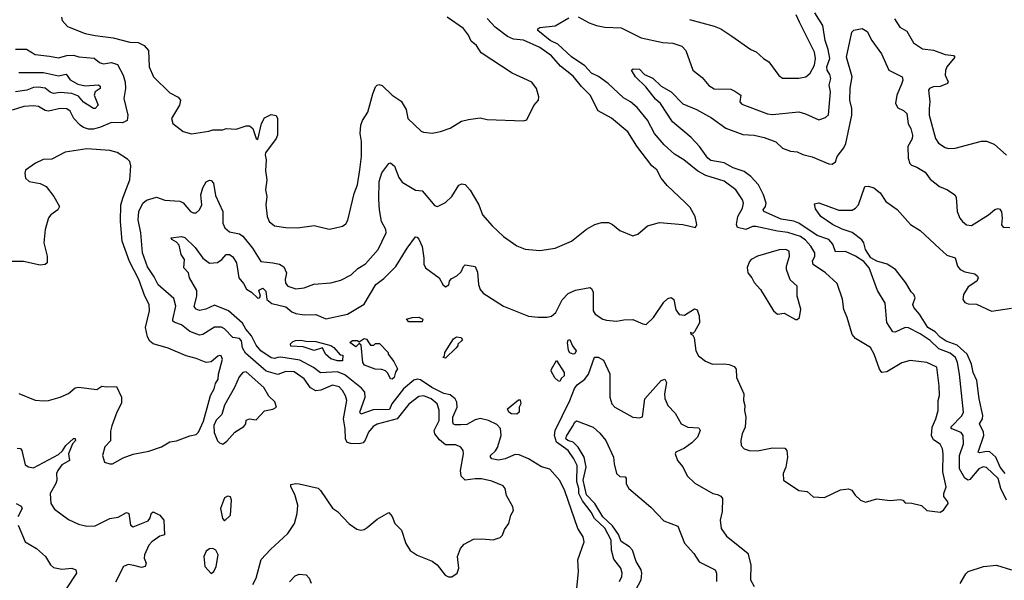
# Model space of a CAD drawing. Extents: x 1690054 to 1842981, y 782881 to 914114.
# Tile 413 of 656: x 1748911 to 1754842, y 902682 to 906060. Entities that reach past the tile are written whole.
import ezdxf

# ---------------------------------------------------------------- set-up
doc = ezdxf.new("R2010")
doc.units = 0

msp = doc.modelspace()

# ---------------------------------------------------------------- linework, layer by layer
at = {"layer": '0CON10XD'}
for points in [[(1749163.8, 906075), (1749167.5, 906055), (1749199.3, 906019.3), (1749305, 905977.5), (1749365, 905964), (1749475, 905951.2), (1749575, 905923.6), (1749625, 905921.5), (1749661.4, 905905), (1749686.4, 905875), (1749691.9, 905775), (1749718, 905715), (1749815, 905618.8), (1749865, 905593.3), (1749878.8, 905575), (1749874, 905545), (1749826.2, 905465), (1749833.9, 905433.9), (1749896.4, 905386.4), (1749945, 905371.2), (1750051.1, 905388.9), (1750075, 905397.1), (1750135, 905396.7), (1750155, 905403.8), (1750215, 905400), (1750275, 905420.6), (1750295, 905421.1), (1750315.5, 905405), (1750335, 905343.3), (1750345, 905337.5), (1750367.1, 905435), (1750385, 905469.2), (1750425, 905488.8), (1750455, 905482.5), (1750463.9, 905463.9), (1750464.3, 905365), (1750455.6, 905345), (1750391.7, 905258.3), (1750389.2, 905245), (1750396.4, 905216.4), (1750391.2, 905148.8), (1750400, 905095), (1750392.3, 905035), (1750400.2, 904995), (1750394.3, 904945), (1750402.7, 904875), (1750412.9, 904845), (1750445, 904818.9), (1750515, 904807.8), (1750585, 904805.5), (1750685, 904819.4), (1750775, 904798)], [(1750315, 902656.7), (1750335, 902695.8), (1750365, 902807.7), (1750421.1, 902868.9), (1750527.1, 902965), (1750566.9, 903025), (1750582.7, 903085), (1750587.1, 903135), (1750569.1, 903199.1), (1750544.3, 903245), (1750545, 903260), (1750573.4, 903266.6), (1750595, 903264.4), (1750708.2, 903238.2), (1750723.6, 903223.6), (1750795, 903116.7), (1750825, 903098), (1750895, 903022.5), (1750940.9, 902990.9), (1750965, 902984.4), (1750985, 902988.1), (1751005, 903000.6), (1751065, 903050.8), (1751135, 903091.2), (1751155, 903066.7), (1751171.2, 903025), (1751210, 902985), (1751236.7, 902905), (1751262.3, 902862.3), (1751305, 902833.3), (1751395, 902797.5), (1751426, 902776), (1751473.6, 902713.6), (1751493, 902703), (1751515, 902702.5), (1751546.7, 902725), (1751556.1, 902756.1), (1751548.8, 902825), (1751565.8, 902874.2), (1751589.1, 902900.9), (1751645, 902930), (1751695, 902932.9), (1751763.9, 902926.1), (1751805, 902940), (1751820, 902955), (1751831.7, 902988.3), (1751856.7, 903025), (1751870, 903075), (1751886.1, 903103.9), (1751881.2, 903125), (1751842.7, 903192.7), (1751835.8, 903235), (1751822.4, 903252.4), (1751755, 903279.4), (1751693.2, 903293.2), (1751655, 903294.5), (1751595, 903285.5), (1751569.3, 903309.3), (1751566.1, 903345), (1751583.5, 903445), (1751581.4, 903465), (1751568, 903485), (1751537.7, 903497.7), (1751475, 903498.9), (1751439.2, 903529.2), (1751410.8, 903565), (1751407, 903585), (1751437.3, 903645), (1751437.1, 903707.1), (1751426.4, 903745), (1751388.8, 903775), (1751345, 903794.2), (1751315, 903790.4), (1751255, 903743.1), (1751185, 903654.7), (1751065, 903623.6), (1751040, 903610), (1751012.7, 903575), (1750992.4, 903527.6), (1750979, 903511), (1750955, 903504), (1750906.6, 903506.6), (1750883.6, 903513.6), (1750872.8, 903535), (1750871.2, 903595), (1750860.5, 903655), (1750881.7, 903765), (1750874.2, 903794.2), (1750855, 903825.6), (1750835, 903848.8), (1750795, 903858.9), (1750725, 903827.5), (1750695, 903823.8), (1750662, 903842), (1750625, 903895.4), (1750565, 903937.5), (1750515, 903941.4), (1750465, 903922.8), (1750395, 903942.2), (1750270.3, 904050.3), (1750253.4, 904083.4), (1750246.5, 904125), (1750235, 904138.9), (1750195, 904145.3), (1750145, 904197.1), (1750127.4, 904207.4), (1750085, 904207.5), (1750015, 904163.8), (1749995, 904160), (1749935, 904180.7), (1749885, 904221.6), (1749845, 904235.5), (1749834.2, 904244.3), (1749833.4, 904253.4), (1749850.8, 904335), (1749840.1, 904380.1), (1749745, 904461.8), (1749721.2, 904511.2), (1749681.2, 904571.2), (1749650.8, 904655), (1749641.2, 904775), (1749624.2, 904855), (1749629.2, 904905), (1749653.2, 904955), (1749675, 904972.1), (1749735, 904990.9), (1749785, 904972.5), (1749875, 904967.5), (1749895, 904956), (1749940, 904905), (1749955, 904896.9), (1749975, 904895.7), (1749995, 904914.2), (1750007.3, 904945), (1750002.5, 905005), (1750013.9, 905046.1), (1750035, 905083.8), (1750055, 905094), (1750065, 905092), (1750078.1, 905075), (1750091.2, 905001.2), (1750134.7, 904905), (1750134.8, 904834.8), (1750147.5, 904805), (1750175, 904782.2), (1750235, 904769.3), (1750255, 904755.4), (1750312.8, 904682.8), (1750362.7, 904602.7), (1750435.5, 904595.5), (1750476.9, 904586.9), (1750501.7, 904571.7), (1750517.3, 904535), (1750509.5, 904495), (1750511.7, 904471.7), (1750526.2, 904455), (1750575, 904439.4), (1750624.6, 904445.4), (1750682.8, 904467.2), (1750784.4, 904474.4), (1750845, 904490.9), (1750907.7, 904522.3), (1750948.1, 904561.9), (1750995, 904588.9), (1751070.5, 904675), (1751119.1, 904775), (1751117.3, 904795), (1751089.6, 904845), (1751078.4, 904915), (1751073.8, 904976.2), (1751076.7, 905085), (1751092.2, 905137.8), (1751135, 905193.8), (1751145, 905196.7), (1751167.9, 905177.9), (1751195, 905108.8), (1751215, 905080), (1751295, 905033.1), (1751335, 905028.6), (1751381.9, 904975), (1751409.7, 904939.7), (1751425, 904934.2), (1751435, 904938), (1751475, 904958), (1751515, 904993.8), (1751557, 905063), (1751575, 905070.8), (1751595, 905066), (1751625, 905033.8), (1751675.7, 904945), (1751698.8, 904885), (1751757.3, 904817.3), (1751825, 904753.8), (1751905, 904698), (1751955, 904678), (1752045, 904668.8), (1752135.8, 904684.2), (1752235, 904725.8), (1752325, 904797.5), (1752375, 904826), (1752415, 904838), (1752457.3, 904837.3), (1752482.5, 904825), (1752525, 904790), (1752605, 904757.5), (1752635, 904767.5), (1752693, 904817), (1752765, 904837.5), (1752905, 904826.7), (1752981.7, 904808.3), (1752990, 904825), (1752980, 904875), (1752948.8, 904928.8), (1752919.1, 904959.1), (1752810.7, 905060.7), (1752775.8, 905105), (1752748, 905155), (1752719.5, 905179.5), (1752628.5, 905298.5), (1752575, 905384), (1752475, 905467.5), (1752395, 905511.4), (1752347.3, 905605), (1752295, 905657.1), (1752245, 905720.4), (1752169.2, 905779.2), (1752115, 905841.1), (1752045, 905893.2), (1751945, 905936.3), (1751885, 905942.4), (1751849.2, 905959.2), (1751775.6, 906015), (1751726.5, 906066.5)], [(1750775, 904798), (1750805, 904803.8), (1750855, 904816.7), (1750875, 904830), (1750887, 904853), (1750926.4, 905013.6), (1750945.5, 905065), (1750959.6, 905155), (1750970, 905235), (1750970.6, 905325), (1750962, 905375), (1750966.2, 905425), (1750976.6, 905453.4), (1751007.3, 905502.7), (1751037.3, 905612.7), (1751055, 905656.2), (1751065, 905666), (1751075, 905669.2), (1751095, 905662.5), (1751154.2, 905605), (1751209.8, 905569.8), (1751239.3, 905519.3), (1751248.8, 905465), (1751328.8, 905388.8), (1751342.5, 905382.5), (1751395, 905375.8), (1751445, 905385.8), (1751504.3, 905405.7), (1751571.9, 905448.1), (1751615, 905458.6), (1751685, 905467.8), (1751727.8, 905457.8), (1751945, 905450), (1751965, 905457.5), (1752007.3, 905542.7), (1752036, 905575), (1752038.8, 905595), (1752023.8, 905645), (1751995, 905683.8), (1751877.7, 905737.7), (1751691.1, 905861.1), (1751662.9, 905905), (1751631.2, 905931.2), (1751615, 905965.8), (1751585, 906007.1), (1751485.5, 906075.5)], [(1753395, 903470.8), (1753445, 903480), (1753519.3, 903479.3), (1753532.5, 903465), (1753536.7, 903425), (1753526.1, 903363.9), (1753510, 903325), (1753512.5, 903285), (1753605, 903223.3), (1753655, 903216.7), (1753690, 903185), (1753758.3, 903181.7), (1753855, 903226.7), (1753903.6, 903233.6), (1753922.5, 903225), (1753943.3, 903195), (1753975.9, 903165.9), (1754005, 903153.3), (1754075, 903173.3), (1754155, 903163.3), (1754215, 903170), (1754230, 903165), (1754245, 903150), (1754285, 903147.5), (1754343.6, 903133.6), (1754375, 903103.8), (1754455, 903093.3), (1754475.9, 903104.1), (1754503.3, 903145), (1754502.5, 903155), (1754478.3, 903188.3), (1754478, 903205), (1754492, 903245), (1754470.8, 903335), (1754474.5, 903444.5), (1754469.5, 903475), (1754455, 903502.9), (1754415, 903528.2), (1754402.8, 903555), (1754406.8, 903605), (1754430.3, 903655), (1754442.7, 903705), (1754443.4, 903766.6), (1754451.5, 903795), (1754450.4, 903855), (1754435, 903965.7), (1754375, 903993.8), (1754275, 904007.5), (1754225, 903992.7), (1754135, 903937.5), (1754104, 903935), (1754089.4, 903955), (1754058.9, 904045), (1754035, 904084), (1753945, 904140), (1753925, 904163.8), (1753895.6, 904265), (1753874.6, 904314.6), (1753867, 904377), (1753835, 904470), (1753764.3, 904535), (1753691.5, 904585), (1753687.1, 904605), (1753700, 904635), (1753701.2, 904655), (1753676.1, 904695), (1753645, 904732.5), (1753615, 904752.7), (1753538, 904778), (1753475, 904786.5), (1753345, 904814.6), (1753325, 904813.9), (1753285, 904795.9), (1753235, 904808.8), (1753228.4, 904825), (1753235.9, 904875), (1753265.4, 904925), (1753271.1, 904955), (1753264.4, 904975), (1753225.6, 905035), (1753155, 905086.8), (1753045, 905122.1), (1752996.6, 905146.6), (1752911.8, 905215), (1752855, 905248.9), (1752792.4, 905305), (1752735, 905373.9), (1752692.9, 905455), (1752630.3, 905530.3), (1752590, 905565), (1752548.8, 905588.8), (1752455.2, 905675.3), (1752397.4, 905717.4), (1752355, 905737.5), (1752315, 905781.3), (1752235, 905835.3), (1752152.6, 905912.6), (1752106.9, 905935), (1752031.1, 905995), (1752032.9, 906005), (1752045, 906011.9), (1752136.6, 906023.4), (1752218.7, 906071.3)], [(1752275, 906076.4), (1752340.8, 906040.8), (1752385, 906025.3), (1752435, 906014.7), (1752535, 906010.5), (1752655, 905950.8), (1752785, 905921.8), (1752845, 905917.7), (1752900, 905900), (1752924.3, 905875), (1752965.4, 905755.4), (1753021.3, 905711.3), (1753062.6, 905662.6), (1753095, 905643.6), (1753195, 905641.8), (1753219.2, 905629.2), (1753254.5, 905605), (1753248.9, 905565), (1753261.2, 905551.2), (1753415, 905492.7), (1753445, 905489.5), (1753605, 905504.3), (1753645, 905493.3), (1753725, 905455.6), (1753765, 905470), (1753783.7, 905486.3), (1753794.2, 905625), (1753786.6, 905665), (1753796.8, 905705), (1753790.5, 905730.5), (1753774.8, 905755), (1753772, 905775), (1753790.7, 905825), (1753780.5, 905880.5), (1753762.4, 905935), (1753748.6, 906025), (1753701.3, 906101.3)], [(1752945, 906060.7), (1753095, 906020.6), (1753134.6, 906004.6), (1753200.7, 905960.7), (1753315, 905880.8), (1753346.6, 905866.6), (1753391.2, 905825), (1753423.8, 905805), (1753483.2, 905723.2), (1753505, 905708), (1753605, 905707.5), (1753645.4, 905714.6), (1753671.7, 905738.3), (1753697.7, 905785), (1753705.3, 905825), (1753697.7, 905865), (1753607.7, 906045), (1753588.2, 906088.2)], [(1754180, 906065), (1754213.5, 906015), (1754255, 905991.4), (1754295, 905921.1), (1754350, 905885), (1754415, 905876.2), (1754485, 905849.4), (1754535, 905843.3), (1754543.3, 905835), (1754495.8, 905775), (1754487.3, 905752.7), (1754485.3, 905725), (1754503.1, 905685), (1754500.6, 905675), (1754455, 905657.6), (1754414.3, 905655), (1754391.4, 905645), (1754384.4, 905635), (1754393.3, 905565), (1754390, 905525), (1754389.6, 905485), (1754426.9, 905345), (1754446, 905315), (1754485, 905290), (1754505, 905284.4), (1754545, 905286.7), (1754705, 905328.9), (1754735, 905328.1), (1754780.5, 905310.5), (1754855, 905243.3)], [(1754854.1, 903165), (1754820.5, 903235), (1754805.7, 903295), (1754735, 903361.3), (1754715, 903365.3), (1754689.1, 903355), (1754635, 903290.8), (1754625, 903286.2), (1754605, 903298.2), (1754571.9, 903355), (1754572.5, 903435), (1754596.9, 903505), (1754594.7, 903554.7), (1754582.5, 903572.5), (1754524.8, 903594.8), (1754518.9, 903605), (1754585.9, 903674.1), (1754595.3, 903695), (1754571.9, 903925), (1754560.7, 903995), (1754548.4, 904025), (1754515, 904050), (1754447.6, 904077.6), (1754395, 904126.4), (1754335, 904166.8), (1754265, 904202.7), (1754245, 904205.5), (1754185, 904178.1), (1754169.7, 904179.7), (1754134.7, 904234.7), (1754125, 904351.2), (1754078.3, 904428.3), (1754027.8, 904565), (1753995, 904603.8), (1753945, 904635.9), (1753885, 904662.7), (1753825, 904662.3), (1753808.1, 904708.1), (1753784.8, 904734.8), (1753715, 904759), (1753605, 904834.8), (1753575, 904846.1), (1753497.5, 904857.5), (1753394.2, 904905), (1753389.5, 904915), (1753403.1, 904935), (1753406.7, 904955), (1753392.1, 905005), (1753360.3, 905065), (1753315.2, 905115.2), (1753274.5, 905144.5), (1753207.8, 905167.8), (1753155, 905196.5), (1753075, 905212), (1753055.9, 905225), (1753005, 905295.7), (1752955, 905350.8), (1752843.5, 905445), (1752770, 905555), (1752740.7, 905580.7), (1752683.2, 905655), (1752620, 905715), (1752596.2, 905755), (1752607.1, 905762.9), (1752645, 905762), (1752675, 905728.9), (1752725, 905706.9), (1752775, 905659.1), (1752835.3, 905625.3), (1752905, 905553.1), (1752988, 905518), (1753078.5, 905468.5), (1753165, 905405.5), (1753267.4, 905367.4), (1753335, 905363.6), (1753395, 905349.5), (1753465, 905323.5), (1753505, 905286.5), (1753555, 905267.5), (1753595, 905263.5), (1753628.3, 905248.3), (1753685, 905234.6), (1753785, 905191.4), (1753805, 905190), (1753825, 905203.3), (1753835.6, 905235), (1753875, 905287.5), (1753887, 905313), (1753922.9, 905485), (1753922.8, 905525), (1753910.7, 905575), (1753913.7, 905646.3), (1753926.2, 905715), (1753891.6, 905835), (1753923.3, 905985), (1753935, 905996.7), (1753985, 906006.2), (1754015, 905988.8), (1754044.7, 905934.7), (1754102.5, 905855), (1754146.3, 905756.3), (1754226, 905715), (1754230, 905695), (1754221.7, 905671.7), (1754194.5, 905605), (1754186.5, 905555), (1754199.8, 905529.8), (1754235, 905512.5), (1754255.4, 905495), (1754263.4, 905433.4), (1754279.1, 905405), (1754289.4, 905365), (1754287.6, 905342.4), (1754260.5, 905295), (1754262.5, 905225), (1754273.7, 905193.7), (1754282.5, 905182.5), (1754315, 905171.2), (1754365, 905142.2), (1754395, 905099.2), (1754452, 905055), (1754500, 905035), (1754543.9, 905003.9), (1754551.2, 904991.2), (1754557.5, 904905), (1754573.9, 904863.9), (1754589.2, 904845), (1754615, 904824.4), (1754645, 904820), (1754747.1, 904885), (1754785, 904915.8), (1754805, 904922), (1754815, 904918.8), (1754825, 904902.5), (1754829.5, 904865), (1754824.2, 904824.2), (1754835, 904809.2), (1754875, 904808.8)], [(1748885, 905882.2), (1748952.7, 905882.7), (1749005, 905849.2), (1749090.5, 905839.5), (1749145, 905830), (1749195.2, 905844.8), (1749235, 905846), (1749266.5, 905836.5), (1749358.8, 905828.8), (1749391.7, 905801.7), (1749415, 905794.6), (1749465, 905800.9), (1749499.5, 905789.5), (1749534.6, 905725), (1749546.3, 905683.7), (1749548, 905645), (1749539.2, 905585), (1749562.7, 905485), (1749558.5, 905451.5), (1749530.6, 905439.4), (1749465, 905440), (1749398.3, 905411.7), (1749355, 905400), (1749325, 905400.5), (1749295, 905410), (1749274.5, 905425), (1749236.9, 905465), (1749215, 905507.8), (1749195, 905522.5), (1749154.8, 905525.2), (1749085, 905508.5), (1749063.6, 905513.6), (1749025, 905537.8), (1748995, 905541.5), (1748935, 905536.5), (1748865, 905515.6)], [(1748905, 905741.3), (1749055, 905741.5), (1749145, 905720.9), (1749190.7, 905730.7), (1749215, 905697.3), (1749261.5, 905671.5), (1749305, 905661.9), (1749385, 905667.6), (1749395, 905659.2), (1749396.2, 905645), (1749364.8, 905625.2), (1749359.2, 905605), (1749383.1, 905545), (1749365, 905525.5), (1749356.2, 905523.8), (1749295, 905562.9), (1749265, 905600), (1749225, 905614.6), (1749155, 905621.6), (1749115, 905614.3), (1749095, 905622.2), (1749065, 905646.5), (1749025, 905652.7), (1748995, 905651.1), (1748953.8, 905636.2), (1748885, 905625.1)], [(1748905, 903808.1), (1749005, 903768), (1749055, 903763.8), (1749085, 903766.2), (1749155, 903786.2), (1749205, 903808.8), (1749245, 903841.2), (1749265, 903846), (1749375, 903832.5), (1749405, 903852.5), (1749435, 903847.5), (1749495, 903850), (1749523.8, 903785), (1749525, 903750), (1749495.8, 903695), (1749465.9, 903614.1), (1749458.1, 903581.9), (1749457.5, 903522.5), (1749424.1, 903485.9), (1749410, 903435), (1749422.5, 903395), (1749455, 903383.8), (1749470, 903385), (1749535, 903421.2), (1749595, 903443.3), (1749689.7, 903460.3), (1749765, 903486), (1749815, 903516.2), (1749855, 903522), (1749935, 903552.5), (1749975, 903561.2), (1749988, 903575), (1750017.8, 903642.2), (1750052.7, 903765), (1750060.7, 903795), (1750083.4, 903835), (1750091, 903869), (1750106.3, 903895), (1750108.5, 903925), (1750132.2, 904015), (1750125, 904033.8), (1750115, 904037.5), (1750105, 904032.9), (1750065, 903998.8), (1750035, 903995.5), (1749975, 904019.4), (1749914.4, 904034.4), (1749805, 904080), (1749715, 904107.1), (1749695, 904122.5), (1749679.9, 904149.9), (1749668.5, 904205), (1749692.9, 904305), (1749690.6, 904345), (1749664.2, 904394.2), (1749628.4, 904495), (1749572.4, 904602.4), (1749527.7, 904725), (1749518.5, 904845), (1749520.5, 904945), (1749535, 904990), (1749574, 905095), (1749579.5, 905179.5), (1749573.8, 905205), (1749559.7, 905219.7), (1749499.1, 905259.1), (1749455, 905271.8), (1749315, 905282.2), (1749185, 905262.5), (1749105, 905218.8), (1749053.2, 905216.8), (1749006.2, 905195), (1748946.4, 905153.6), (1748941.2, 905135), (1748946.2, 905105), (1748967.5, 905085), (1749035, 905072.9), (1749071.2, 905055), (1749117.5, 904995), (1749150, 904935), (1749141.2, 904915), (1749098, 904885), (1749083.6, 904866.4), (1749064.4, 904795), (1749056.7, 904715), (1749075.7, 904635), (1749075.8, 904595), (1749065, 904584.2), (1749035, 904581.4), (1748933.8, 904603.8), (1748857.4, 904602.6)], [(1754846.8, 903326.8), (1754817.7, 903365), (1754790, 903425), (1754755, 903456.9), (1754735, 903459.4), (1754695, 903450), (1754684, 903455), (1754719.3, 903555), (1754717.3, 903575), (1754692.5, 903625), (1754710.7, 903655), (1754712.9, 903675), (1754690.4, 903775), (1754677, 903887), (1754654.8, 903935), (1754645.2, 903985), (1754618, 904045), (1754558.1, 904098.1), (1754492.3, 904122.3), (1754455, 904146.4), (1754425, 904178.5), (1754381.8, 904205), (1754330.6, 904285), (1754296, 904325), (1754291.8, 904345), (1754305.4, 904385), (1754297.4, 904405), (1754280.6, 904420.6), (1754249.2, 904475), (1754186.4, 904555), (1754136.6, 904586.6), (1754075, 904604.6), (1754037.7, 904625), (1754006.4, 904675), (1753995.2, 904715.2), (1753983.6, 904733.6), (1753925, 904778.5), (1753865, 904797.3), (1753806, 904825), (1753736.2, 904875), (1753705, 904920), (1753699.3, 904950.7), (1753725, 904957.5), (1753845, 904912.2), (1753925, 904913.3), (1753946.1, 904923.9), (1753964.6, 904945.4), (1754002.5, 905055), (1754023, 905057), (1754055, 905047.5), (1754095, 905017.5), (1754128.8, 904965), (1754195.7, 904915.7), (1754276.4, 904826.4), (1754335, 904790), (1754450.7, 904680.7), (1754495, 904642.2), (1754546.7, 904625), (1754560, 904575), (1754576, 904555), (1754605, 904540.6), (1754665, 904528.6), (1754681.2, 904515), (1754684, 904505), (1754676, 904485), (1754625, 904450.8), (1754595.7, 904404.3), (1754591.4, 904375), (1754605, 904356), (1754625, 904348.6), (1754675, 904345.8), (1754765, 904303.3), (1754885, 904322.2)], [(1752267.7, 902632.3), (1752277.5, 902735), (1752273.5, 902806.5), (1752310.8, 902915), (1752305.6, 902945), (1752273.3, 902995), (1752195, 903221.2), (1752163.7, 903283.7), (1752105, 903352.5), (1752055, 903365.8), (1751975, 903414.4), (1751919.2, 903439.2), (1751895, 903439.7), (1751835.1, 903414.9), (1751795, 903405.6), (1751754.6, 903415), (1751746.9, 903425), (1751747.9, 903435), (1751777.2, 903462.8), (1751788.3, 903481.7), (1751812, 903555), (1751806.8, 903596.8), (1751785, 903620.8), (1751734.7, 903644.7), (1751685, 903657.5), (1751655, 903650), (1751605, 903620.3), (1751568.8, 903618.8), (1751535, 903618.7), (1751523.8, 903623.8), (1751519.1, 903635), (1751520.2, 903665), (1751546.5, 903725), (1751543.4, 903755), (1751533.8, 903775), (1751505, 903799), (1751465, 903807.4), (1751393.8, 903843.8), (1751325, 903891), (1751305, 903894.3), (1751285, 903888.8), (1751222.1, 903835), (1751153.6, 903745), (1751138.2, 903711.8), (1751040.2, 903709.8), (1750965, 903682.7), (1750960.5, 903695), (1750991.8, 903785), (1750990, 903815), (1750970.8, 903840.7), (1750869.8, 903919.8), (1750825, 903939), (1750722.1, 903932.1), (1750680.8, 903965), (1750598.6, 904008.6), (1750485, 904025.8), (1750466.2, 904023.8), (1750445, 904018), (1750425, 904021.9), (1750363.1, 904065), (1750335, 904099.5), (1750307.8, 904155), (1750273.3, 904195), (1750252.4, 904232.4), (1750169.5, 904305), (1750085, 904340.4), (1750033.2, 904316.8), (1749995, 904307.3), (1749975, 904316.7), (1749962.3, 904332.3), (1749978.2, 904395), (1749978.1, 904428.1), (1749933.9, 904503.9), (1749926.9, 904535), (1749900.5, 904565), (1749902.9, 904615), (1749883.7, 904645), (1749870.7, 904700.7), (1749855, 904718.9), (1749826.7, 904735), (1749822.5, 904745), (1749885, 904754.6), (1749905, 904748.4), (1749967.2, 904687.2), (1750015, 904622.7), (1750055, 904593.1), (1750102.6, 904597.4), (1750129.4, 904615), (1750154.7, 904645.3), (1750175.3, 904645.3), (1750195, 904631.4), (1750216.4, 904595), (1750222.7, 904557.3), (1750230.5, 904505), (1750259.9, 904469.9), (1750277, 904437), (1750308.3, 904418.3), (1750345, 904382.1), (1750355.8, 904384.2), (1750361.9, 904395), (1750350.6, 904429.4), (1750375, 904441.9), (1750394.4, 904425), (1750400.5, 904375), (1750429.9, 904349.9), (1750515, 904329.4), (1750550.2, 904300.2), (1750575, 904290), (1750625, 904281.8), (1750694.7, 904284.7), (1750755, 904257.7), (1750885, 904285.5), (1750985, 904345.7), (1751056.9, 904465), (1751105, 904501.2), (1751177.7, 904572.3), (1751245, 904683.8), (1751295, 904752.5), (1751305, 904750), (1751315, 904736.7), (1751335, 904692.5), (1751346.2, 904623.8), (1751345, 904587.5), (1751355, 904565.7), (1751437.5, 904505), (1751460, 904465), (1751475, 904451.2), (1751495, 904462.5), (1751500, 904485), (1751510.8, 904499.2), (1751543.6, 904516.4), (1751569.7, 904540.3), (1751585, 904573.3), (1751595, 904582), (1751655, 904573.3), (1751668.9, 904538.9), (1751674.7, 904464.7), (1751685.5, 904435), (1751702.3, 904412.3), (1751825, 904334.2), (1751975, 904273.8), (1752035, 904267.1), (1752087.7, 904267.7), (1752115, 904274.2), (1752140.6, 904295), (1752178.7, 904371.3), (1752215, 904410), (1752258.9, 904431.1), (1752345, 904445.8), (1752355, 904440), (1752365, 904417.5), (1752365.6, 904305.6), (1752378, 904285), (1752423.8, 904255), (1752445, 904250), (1752505, 904244.4), (1752549.3, 904250.7), (1752605, 904254), (1752665, 904226.7), (1752685, 904223.3), (1752728.6, 904265), (1752791.2, 904358.8), (1752815, 904379.4), (1752835, 904387.1), (1752851.1, 904375), (1752862.4, 904312.4), (1752883.9, 904283.9), (1752915, 904280.5), (1752975, 904317.1), (1752991.2, 904311.2), (1753004.2, 904275), (1753005.6, 904234.4), (1752975, 904180), (1752965, 904170), (1752952.5, 904175), (1752953.3, 904165), (1752965, 904160), (1752973.9, 904143.9), (1752984, 904065), (1753000, 904035), (1753041.7, 904001.7), (1753085, 903983.8), (1753155, 903987.5), (1753185, 903982.5), (1753215, 903971.2), (1753226.2, 903955), (1753229.4, 903905), (1753272.9, 903805), (1753270, 903765), (1753278.5, 903735), (1753276.8, 903705), (1753284.3, 903665), (1753280, 903605), (1753262.5, 903565), (1753254, 903525), (1753256.7, 903495), (1753274.2, 903474.2), (1753305, 903464), (1753355, 903462.5), (1753395, 903470.8)], [(1753595, 904253.3), (1753607.5, 904265), (1753616.2, 904315), (1753594.2, 904394.2), (1753594.4, 904455), (1753552.8, 904492.8), (1753529.4, 904555), (1753530, 904575), (1753548.6, 904635), (1753546, 904665), (1753525, 904675.6), (1753485, 904673.1), (1753355.6, 904634.4), (1753316.7, 904615), (1753306.1, 904603.9), (1753293.6, 904566.4), (1753296.2, 904535), (1753321.2, 904505), (1753335.9, 904475.9), (1753373.8, 904435), (1753452, 904305), (1753475, 904286), (1753515, 904292.5), (1753585, 904253.3), (1753595, 904253.3)], [(1751335, 904240), (1751255, 904240), (1751240, 904255), (1751275, 904266.7), (1751315, 904267.5), (1751340, 904255), (1751335, 904240)], [(1750855, 904004.2), (1750825.6, 904004.4), (1750785, 904016), (1750752.5, 904045), (1750735, 904082.5), (1750685, 904067.1), (1750618.6, 904088.6), (1750545, 904092.5), (1750543, 904107), (1750555, 904120), (1750573, 904127), (1750605, 904130), (1750635, 904122.5), (1750695, 904122), (1750785, 904096.2), (1750802.5, 904085), (1750841.7, 904041.7), (1750858.3, 904038.3), (1750855, 904004.2)], [(1751155, 903894.2), (1751145, 903896.7), (1751129.4, 903929.4), (1751114.3, 903944.3), (1751093, 903953), (1751052.5, 903955), (1750988.3, 903978.3), (1750977.5, 903995), (1750968.3, 904098.3), (1750955, 904110), (1750935, 904090), (1750900, 904115), (1750915, 904126.7), (1750946.4, 904126.4), (1750955, 904120), (1750985, 904140), (1751000, 904135), (1751025, 904100), (1751045, 904100), (1751055, 904110), (1751078.3, 904108.3), (1751130, 904055), (1751130, 904045), (1751165, 904000), (1751187, 903957), (1751173.8, 903936.2), (1751165.8, 903905), (1751155, 903894.2)], [(1751475, 904020), (1751460, 904025), (1751470, 904035), (1751472.5, 904055), (1751525, 904137.5), (1751541.7, 904148.3), (1751567.5, 904145), (1751577.5, 904135), (1751572.5, 904125), (1751550, 904105), (1751550, 904095), (1751538.3, 904081.7), (1751475, 904020)], [(1752245, 904044), (1752225, 904053.3), (1752217, 904067), (1752210, 904115), (1752215, 904128.8), (1752225, 904133.3), (1752241.2, 904095), (1752263.3, 904065), (1752255, 904046.7), (1752245, 904044)], [(1752165, 903880), (1752153.6, 903883.6), (1752135, 903902.5), (1752111.7, 903941.7), (1752113.8, 903955), (1752145, 904007.5), (1752190, 903935), (1752190, 903915), (1752171.7, 903898.3), (1752165, 903880)], [(1752523.1, 902675), (1752538.8, 902705), (1752539.6, 902725), (1752531.5, 902755), (1752489.8, 902809.8), (1752476, 902865), (1752474.7, 902925), (1752435, 902997), (1752374.4, 903054.4), (1752353.1, 903093.1), (1752300.3, 903160.3), (1752278.7, 903205), (1752278.3, 903235), (1752266, 903275), (1752268.9, 903375), (1752249.8, 903415), (1752215.2, 903465), (1752145.2, 903515), (1752132, 903555), (1752137.3, 903585), (1752225, 903765.8), (1752252.5, 903837.5), (1752269.3, 903860.7), (1752314.3, 903895), (1752338.2, 903925), (1752374.2, 904025.8), (1752395, 904027.5), (1752428.5, 904008.5), (1752465.4, 903925.4), (1752465.6, 903785), (1752477.5, 903745), (1752495.6, 903725.6), (1752605, 903666.2), (1752645, 903661.2), (1752661.7, 903668.3), (1752676.5, 903775), (1752775, 903885.8), (1752796.2, 903895), (1752807.1, 903875), (1752795.5, 903805), (1752797, 903777), (1752814.7, 903734.7), (1752859.8, 903689.8), (1752896, 903625), (1752935, 903605.5), (1753001.7, 903601.7), (1753009.2, 903585), (1752994.4, 903545), (1752960.2, 903509.8), (1752915, 903478.1), (1752862.5, 903455), (1752860, 903445), (1752873.8, 903405), (1752905.7, 903365.7), (1752930.9, 903310.9), (1752977.6, 903267.6), (1753085.6, 903205.6), (1753115, 903199.5), (1753135, 903190), (1753143.5, 903175), (1753142.2, 903097.8), (1753129.6, 903045), (1753135.4, 902995.4), (1753167.8, 902947.8), (1753296.2, 902846.2), (1753315.6, 902775.6), (1753312.5, 902685), (1753335.6, 902645.6)], [(1750135, 903503.3), (1750159.3, 903520.7), (1750206.7, 903575), (1750261.7, 903608.3), (1750273.3, 903625), (1750275, 903646.7), (1750295, 903656), (1750335, 903650), (1750386.4, 903703.6), (1750435, 903713.3), (1750457.5, 903725), (1750448.3, 903758.3), (1750412.1, 903792.1), (1750382.2, 903845), (1750275, 903938.2), (1750255, 903934.5), (1750232.2, 903907.8), (1750205.2, 903845), (1750145, 903738.6), (1750127.8, 903682.2), (1750095, 903648.1), (1750080.9, 903615), (1750082.1, 903572.1), (1750102.3, 903522.3), (1750115, 903510), (1750135, 903503.3)], [(1751905, 903683.3), (1751872.5, 903685), (1751857.5, 903695), (1751850, 903715), (1751915, 903770), (1751925, 903770), (1751930, 903745), (1751920, 903725), (1751920, 903695), (1751905, 903683.3)], [(1752622.1, 902625), (1752655.2, 902685), (1752659.3, 902725), (1752654.4, 902745), (1752624, 902795), (1752601.9, 902865), (1752585, 902883.5), (1752535, 902917), (1752517.6, 902957.6), (1752481.2, 903011.2), (1752424, 903065), (1752375.5, 903145.5), (1752325, 903197.7), (1752305.2, 903285), (1752322.4, 903365), (1752311.2, 903425), (1752275.5, 903485.5), (1752244.4, 903514.4), (1752212.5, 903525), (1752201.1, 903535), (1752205, 903551.1), (1752241.8, 903608.2), (1752255, 903636), (1752265, 903643.8), (1752365, 903604.7), (1752405, 903568.2), (1752440.8, 903525), (1752487.6, 903425), (1752491, 903385), (1752506.4, 903326.4), (1752525, 903308.1), (1752557.5, 903305), (1752563.3, 903295), (1752563.6, 903263.6), (1752581.2, 903235), (1752712.4, 903122.4), (1752791.2, 903041.2), (1752875, 903008), (1752916.1, 902906.1), (1752971.5, 902845), (1753004.7, 902794.7), (1753100, 902745), (1753108.5, 902725), (1753107.5, 902675)], [(1748895, 903478.1), (1748915, 903476.9), (1748924.4, 903465), (1748945, 903378), (1748965, 903365.7), (1748995, 903360), (1749145, 903439.6), (1749168.1, 903461.9), (1749188.2, 903495), (1749235, 903536.2), (1749245, 903536.9), (1749246.8, 903525), (1749229.2, 903505), (1749205.9, 903445), (1749210.5, 903405), (1749165, 903379.1), (1749141.6, 903345), (1749133.1, 903325), (1749133.9, 903285), (1749128.1, 903265), (1749093.7, 903205), (1749098.2, 903145), (1749120.6, 903110.6), (1749205, 903048), (1749265, 903020.8), (1749315, 903009.2), (1749365, 903010), (1749455, 903053.9), (1749505, 903063.5), (1749555, 903091.9), (1749568.1, 903085), (1749578.6, 903015), (1749594.5, 903004.5), (1749685, 903041.8), (1749695.3, 903054.7), (1749705, 903086), (1749715, 903095.6), (1749754.3, 903075), (1749780, 903045), (1749784, 902956), (1749755, 902948.1), (1749706, 902914), (1749689.6, 902895), (1749662.2, 902835), (1749661.6, 902815), (1749672.8, 902785), (1749666.9, 902765), (1749645, 902759.5), (1749597.7, 902772.3), (1749565, 902777.4), (1749536.2, 902765), (1749487.8, 902672.2)], [(1750145, 903040), (1750180, 903075), (1750186.7, 903165), (1750180, 903185), (1750165, 903190), (1750145, 903180), (1750120, 903115), (1750132.5, 903055), (1750145, 903040)], [(1748890.4, 903145), (1748919.1, 903129.1), (1748925.3, 903115.3), (1748900.4, 903065)], [(1748901.8, 903015), (1748944.2, 902914.2), (1749012, 902875), (1749066.2, 902826.2), (1749096.7, 902776.7), (1749115, 902760.6), (1749165, 902750), (1749225.7, 902755.7), (1749250, 902745), (1749253.8, 902725), (1749186.9, 902625)], [(1750065, 902724.2), (1750081.2, 902735), (1750094, 902765), (1750106.2, 902835), (1750093.3, 902863.3), (1750075, 902873.3), (1750055, 902871.2), (1750035, 902858), (1750019.5, 902825), (1750026.9, 902765), (1750065, 902724.2)], [(1754575, 902663.8), (1754609.3, 902720.7), (1754624.6, 902735.4), (1754717.5, 902765), (1754795, 902772.9), (1754885, 902745.8)], [(1750535.7, 902674.3), (1750570.6, 902709.4), (1750595, 902720), (1750635.8, 902715.8), (1750653.8, 902695), (1750665.8, 902665.8)]]:
    msp.add_lwpolyline(points, dxfattribs=at)

doc.saveas('drawing.dxf')
